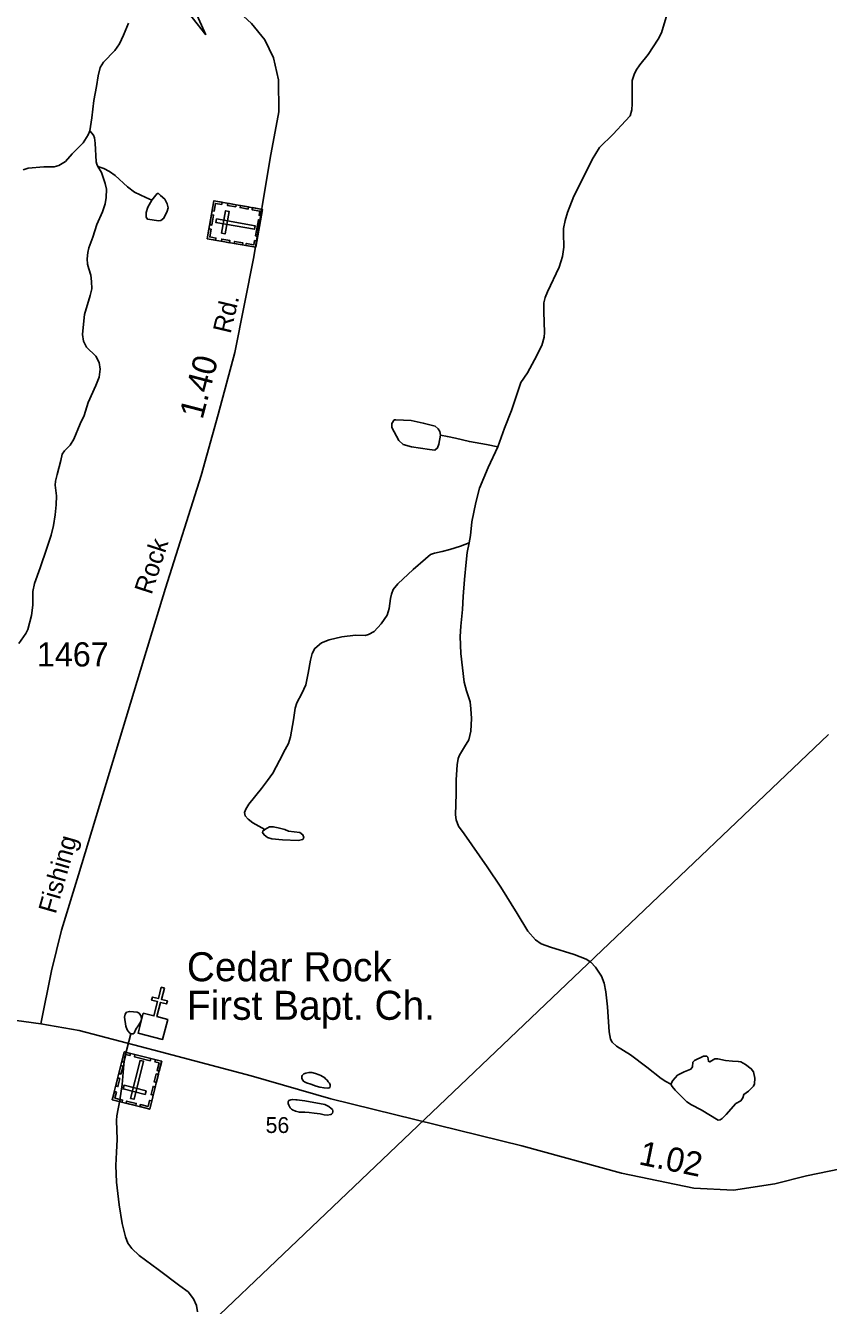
# Model space of a CAD drawing. Extents: x 2126262 to 2293712, y 749403 to 919119.
# Drawn here: x 2254440 to 2258590, y 853011 to 859625 of the extents above; entities that cross this region are included whole.
import ezdxf

# ---------------------------------------------------------------- set-up
doc = ezdxf.new("R2010")
doc.units = 0
for name, color, linetype in [('Exist Cultural Cemetery CELL', 7, 'Continuous'), ('Exist Cultural Church CELL', 7, 'Continuous'), ('Exist Cultural Church Label', 7, 'Continuous'), ('Exist Hydrographic Creek Single Shore', 7, 'Continuous'), ('Exist Hydrographic Misc Water Feature', 7, 'Continuous'), ('Exist Hydrographic Pond Under 1500 Sq Ft', 7, 'Continuous'), ('Exist Road Primary NC Attributed', 7, 'Continuous'), ('Exist Road Primary NC Label', 7, 'Continuous'), ('Exist Road Primary NC Service Mileage Hundredths English Label', 7, 'Continuous'), ('Exist Road Secondary Mileage Hundredths English Label', 7, 'Continuous'), ('Exist Road Secondary Structure Pipe Attributed CELL', 7, 'Continuous'), ('Exist Road Secondary Type 51 Attributed', 7, 'Continuous'), ('Exist Road Secondary Type 51 Label', 7, 'Continuous'), ('Exist Road Secondary Type 51 Number Label', 7, 'Continuous'), ('Exist Utilities Electrical Transmission Line', 7, 'Continuous')]:
    doc.layers.add(name, color=color, linetype=linetype)

msp = doc.modelspace()

# ---------------------------------------------------------------- linework, layer by layer
at = {"layer": 'Exist Cultural Cemetery CELL'}
for points in [[(2255379.2, 858523.6), (2255413.7, 858719.6), (2255664.5, 858675.5), (2255630, 858479.5)], [(2255456.4, 858712.2), (2255454.4, 858701), (2255422.7, 858706.6), (2255415.7, 858666.6), (2255404.7, 858668.6), (2255413.7, 858719.7)], [(2255526.4, 858688.3), (2255483.7, 858695.8), (2255485.7, 858707), (2255528.4, 858699.5)], [(2255591.3, 858676.8), (2255548.7, 858684.3), (2255550.6, 858695.6), (2255593.3, 858688.1)], [(2255392, 858596.5), (2255401, 858647.6), (2255412.2, 858645.6), (2255403.3, 858594.5)], [(2255426.9, 858625.9), (2255423.7, 858607.5), (2255623.4, 858572.3), (2255626.6, 858590.7)], [(2255453.3, 858552), (2255471.7, 858548.7), (2255492.1, 858664.7), (2255473.7, 858667.9)], [(2255658.7, 858642.9), (2255647.4, 858644.9), (2255651.2, 858666.5), (2255611.4, 858673.5), (2255613.3, 858684.5), (2255664.5, 858675.5)], [(2255628.6, 858538), (2255643.3, 858621.6), (2255654.5, 858619.6), (2255639.8, 858536)], [(2255421.8, 858516.1), (2255423.8, 858527.2), (2255392.1, 858532.8), (2255399.1, 858572.8), (2255388.2, 858574.7), (2255379.2, 858523.6)], [(2255494.9, 858503.2), (2255452.2, 858510.7), (2255454.2, 858521.9), (2255496.8, 858514.4)], [(2255561.1, 858491.5), (2255518.4, 858499), (2255520.4, 858510.2), (2255563, 858502.7)], [(2255635.6, 858512), (2255624.3, 858514), (2255620.5, 858492.3), (2255580.7, 858499.4), (2255578.8, 858488.4), (2255629.9, 858479.4)], [(2255081.8, 854025.6), (2254888.7, 854074), (2254950.5, 854320.9), (2255143.6, 854272.6)], [(2254982.7, 854312.9), (2254979.9, 854301.8), (2254958.5, 854307.1), (2254948.7, 854267.9), (2254937.9, 854270.6), (2254950.5, 854320.9)], [(2254983.1, 854080.5), (2255001.3, 854076), (2255050.5, 854272.7), (2255032.4, 854277.2)], [(2255085.1, 854275.4), (2255002.8, 854296), (2255005.6, 854307.1), (2255087.9, 854286.5)], [(2255111.6, 854280.6), (2255108.8, 854269.4), (2255130.1, 854264.1), (2255120.3, 854224.9), (2255131.1, 854222.2), (2255143.7, 854272.5)], [(2254928, 854184.1), (2254917.4, 854142.1), (2254906.4, 854144.9), (2254916.9, 854186.9)], [(2254944, 854248.1), (2254933.5, 854206.1), (2254922.4, 854208.8), (2254933, 854250.9)], [(2255126.7, 854204.7), (2255116.2, 854162.7), (2255105.1, 854165.5), (2255115.6, 854207.5)], [(2255058.7, 854101.5), (2255063.3, 854119.6), (2254949.1, 854148.2), (2254944.5, 854130.1)], [(2255110.3, 854139.5), (2255099.8, 854097.5), (2255088.8, 854100.3), (2255099.3, 854142.3)], [(2254899.1, 854116), (2254910.1, 854113.3), (2254902.3, 854082), (2254941.7, 854072.2), (2254939, 854061.4), (2254888.6, 854074)], [(2255009.9, 854043.6), (2254959.7, 854056.2), (2254962.4, 854067.2), (2255012.7, 854054.6)], [(2255092.3, 854067.6), (2255081.3, 854070.3), (2255073.5, 854039.1), (2255034.1, 854049), (2255031.4, 854038.2), (2255081.8, 854025.6)]]:
    msp.add_lwpolyline(points, close=True, dxfattribs=at)
at = {"layer": 'Exist Cultural Church CELL'}
msp.add_lwpolyline([(2255048.6, 854521.5), (2255103.7, 854507.3), (2255122.8, 854581), (2255091.9, 854589), (2255095.9, 854604.5), (2255126.8, 854596.5), (2255141.9, 854654.7), (2255157.5, 854650.7), (2255142.4, 854592.5), (2255173.3, 854584.4), (2255169.3, 854569), (2255138.4, 854577), (2255119.2, 854503.3), (2255175, 854488.7), (2255148.3, 854385.7), (2255021.9, 854418.4)], close=True, dxfattribs=at)
at = {"layer": 'Exist Hydrographic Creek Single Shore'}
for points in [[(2254971.6, 859637.5), (2254946.7, 859575.6), (2254925, 859531), (2254901.1, 859496.3), (2254843.5, 859436.5), (2254825.1, 859408.3), (2254815.3, 859365.9), (2254807.7, 859310.5), (2254793.1, 859237.3), (2254783.3, 859148.3), (2254772.4, 859080.9)], [(2254772.4, 859080.9), (2254764.4, 859061.4), (2254737.3, 859020.1), (2254681.9, 858962.5), (2254646.1, 858922.3), (2254612.4, 858901.7), (2254587.5, 858895.2), (2254534.3, 858895.2), (2254454.5, 858889.1), (2254428.4, 858879.3)]]:
    msp.add_lwpolyline(points, dxfattribs=at)
at = {"layer": 'Exist Hydrographic Misc Water Feature'}
for points in [[(2257775.6, 859749.2), (2257726.8, 859587.3), (2257709.4, 859555.4), (2257657.3, 859475), (2257614.9, 859422.9), (2257596.5, 859395.7), (2257585.6, 859372.9), (2257574.8, 859341.4), (2257574.8, 859288.2), (2257575.9, 859220.9), (2257574.1, 859190), (2257565.4, 859159.6), (2257541.6, 859132.4), (2257476.4, 859064), (2257406.9, 858994.5), (2257367.9, 858932.6), (2257307.1, 858807.7), (2257273.4, 858743.6), (2257241.9, 858658.4), (2257228.9, 858618.2), (2257221.3, 858577), (2257220.2, 858552), (2257222.4, 858480.3), (2257215.9, 858432.5), (2257197.4, 858376), (2257137.7, 858249.6), (2257125.8, 858220.3), (2257119.3, 858193.1), (2257119.3, 858145.3), (2257122.5, 858038.9), (2257120.9, 858015.6), (2257107.9, 857972.2), (2257071, 857898.3), (2257034.1, 857829.9), (2256999.3, 857779.9), (2256978.7, 857718), (2256951.6, 857635.5), (2256915.7, 857544.2), (2256881, 857447.9)], [(2254772.4, 859080.9), (2254790.7, 859058.5), (2254797.2, 859045.5), (2254800.4, 859018.4), (2254805.9, 858921.7), (2254809.1, 858908.7), (2254814.6, 858896.7)], [(2254814.6, 858896.7), (2254831.9, 858865.2), (2254852.5, 858809.8), (2254858, 858780.5), (2254856.9, 858736), (2254851.5, 858703.4), (2254837.3, 858662.1), (2254808, 858596.5), (2254787.4, 858531.3), (2254766.8, 858475.9), (2254762.4, 858453.1), (2254759.2, 858419.4), (2254760.3, 858392.3), (2254766.8, 858367.3), (2254777.6, 858335.8), (2254780.9, 858303.2), (2254782, 858265.2), (2254774.4, 858230), (2254745.1, 858132.5), (2254740.7, 858099.9), (2254735.3, 858029.3), (2254739.6, 857994.5), (2254755.9, 857963), (2254803.7, 857917.4), (2254821.1, 857884.8), (2254825.4, 857849), (2254821.1, 857808.8), (2254802.6, 857764.3), (2254764.6, 857678.1), (2254742.9, 857609.7), (2254722.3, 857567.3), (2254689.7, 857487), (2254671.3, 857457.6), (2254641.9, 857427.2), (2254630, 857410.9), (2254622.4, 857377.3), (2254602.9, 857305.6), (2254594.7, 857271.5), (2254593.6, 857249.7), (2254600.2, 857194.3), (2254599.1, 857148.7), (2254593.6, 857096.6), (2254585, 857041.2), (2254571.9, 856991.2), (2254550.2, 856923.9), (2254516.6, 856822.4), (2254487.3, 856742.1), (2254478.6, 856700.8), (2254478.6, 856678), (2254478.6, 856630.2), (2254471, 856575.9), (2254452.5, 856504.2), (2254441.7, 856484.1), (2254405.8, 856432)], [(2254814.6, 858896.7), (2254844.9, 858885.8), (2254874.3, 858871.7), (2254902.5, 858850), (2254967.6, 858791.3), (2255003.4, 858764.2), (2255062.1, 858736), (2255092.5, 858722.9)], [(2256881, 857447.9), (2256822.4, 857459.8), (2256734.4, 857475), (2256661.7, 857492.4), (2256620.5, 857501.1), (2256584.6, 857508.7)], [(2256881, 857447.9), (2256831.1, 857341.4), (2256808.3, 857287.1), (2256786.6, 857235), (2256768.1, 857160.8), (2256747.5, 857060.9), (2256739.9, 856989.2), (2256732.3, 856951.2)], [(2256732.3, 856951.2), (2256688.9, 856934.9), (2256632.4, 856917.5), (2256593.3, 856906.7), (2256554.2, 856899), (2256533.6, 856891.4), (2256506.5, 856869.7), (2256442.9, 856814.8), (2256363.6, 856739.8), (2256340.8, 856710.5), (2256331, 856686.6), (2256325.6, 856663.8), (2256319.1, 856612.7), (2256308.3, 856578), (2256278.9, 856533.4), (2256242, 856493.3), (2256213, 856477.6), (2256194.6, 856473.3), (2256144.7, 856474.4), (2256075.2, 856466.7), (2256010, 856451.5), (2255969.9, 856435.2), (2255935.1, 856405.9), (2255921, 856379.9), (2255912.4, 856345.1), (2255901.5, 856278.8), (2255888.5, 856218), (2255868.9, 856173.5), (2255842.9, 856125.7), (2255833.1, 856096.9), (2255824.4, 856037.2), (2255809.2, 855949.2), (2255798.4, 855914.4), (2255782.1, 855884), (2255752.8, 855826.4), (2255718, 855762.4), (2255691.3, 855722.8), (2255659.8, 855682.6), (2255593.6, 855601.2), (2255578.4, 855575.1), (2255571.9, 855557.7), (2255575.2, 855540.3), (2255590.4, 855524.1), (2255615.3, 855504.5), (2255676.1, 855469.7)], [(2256732.3, 856951.2), (2256722.6, 856902.4), (2256717.2, 856851.4), (2256708.5, 856762.3), (2256702, 856675.4), (2256697.6, 856608.1), (2256689, 856521.9), (2256686.8, 856468.7), (2256690, 856380.7), (2256706.3, 856231.9), (2256719.3, 856186.9), (2256737.8, 856130.5), (2256742.1, 856094.6), (2256745.4, 856043.6), (2256741.1, 855978.4), (2256731.3, 855933.9), (2256709.6, 855898.5), (2256682.4, 855855), (2256675.9, 855837.6), (2256671.6, 855805), (2256665.1, 855727.9), (2256665.1, 855654.1), (2256661.8, 855547), (2256665.1, 855520.9), (2256678.1, 855488.3), (2256707.4, 855448.1), (2256825.7, 855277.6), (2256896.3, 855172.8), (2256981, 855035.9), (2257036.9, 854945), (2257075.9, 854899.4), (2257105.3, 854878.8), (2257154.1, 854862.5), (2257275.7, 854824.4), (2257337.6, 854800.6), (2257361.4, 854785.3), (2257385.3, 854758.2), (2257416.8, 854712.6), (2257430.9, 854676.3), (2257438.5, 854631.8), (2257448.3, 854553.6), (2257457, 854425.4), (2257463.1, 854386.7), (2257471.7, 854371.5), (2257493.5, 854350.9), (2257567.3, 854305.3), (2257650.9, 854242.3), (2257725.8, 854183.6), (2257748.6, 854167.3), (2257775.7, 854154.3)], [(2255328.9, 852977.2), (2255323.5, 853010.8), (2255308.3, 853045.6), (2255280.1, 853080.4), (2255237.7, 853111.8), (2255125.9, 853197.1), (2255028.2, 853268.8), (2254990.2, 853305.7), (2254969.6, 853331.8), (2254957.6, 853365.5), (2254940.3, 853433.9), (2254924, 853531), (2254909.9, 853648.3), (2254906.6, 853734.1), (2254909.9, 853802.5), (2254913.1, 853867.7), (2254911, 853966.9), (2254912.1, 853990.8), (2254927.2, 854072.2), (2254940.3, 854152.6), (2254949, 854255.8), (2254952.2, 854288.4), (2254983.7, 854414.4)], [(2255958.2, 854202.2), (2255966.4, 854198.3), (2255986.3, 854186.5), (2255990.4, 854182.5), (2255998.6, 854174.6), (2256004.6, 854166.7), (2256010.5, 854158.7), (2256014.6, 854150.7), (2256014.8, 854144.7), (2256012.8, 854136.7), (2256008.9, 854134.7), (2256002.9, 854132.7), (2255982.8, 854134.5), (2255960.9, 854138.3), (2255942.8, 854144.1), (2255914.5, 854153.9), (2255892.6, 854161.7), (2255882.5, 854165.7), (2255876.6, 854169.6), (2255872.5, 854175.5), (2255868.6, 854183.5), (2255868.4, 854193.5), (2255870.2, 854199.5), (2255878.2, 854207.6), (2255888.3, 854211.7), (2255904.3, 854213.8), (2255920.3, 854213.9), (2255938.3, 854210.1), (2255958.2, 854202.2)], [(2255843.4, 854073.4), (2255837.2, 854073.4), (2255821.2, 854075.2), (2255811.4, 854073.1), (2255801.3, 854069), (2255797.7, 854062.9), (2255797.7, 854055), (2255801.5, 854045), (2255807.9, 854031.1), (2255813.9, 854025.2), (2255819.8, 854021.2), (2255835.8, 854015.3), (2255855.9, 854009.5), (2255883.8, 854009.7), (2255905.7, 854007.9), (2255931.8, 854004.1), (2255963.7, 854000.4), (2255983.8, 853996.5), (2255999.8, 853994.7), (2256017.9, 853996.8), (2256021.8, 853998.8), (2256025.9, 854004.9), (2256027.7, 854010.9), (2256027.7, 854016.9), (2256025.9, 854022.9), (2256019.5, 854028.9), (2256007.6, 854038.7), (2255987.5, 854048.5), (2255883.4, 854067.7), (2255855.3, 854071.5), (2255843.4, 854073.4)]]:
    msp.add_lwpolyline(points, dxfattribs=at)
for points in [[(2255092.5, 858722.9), (2255114.2, 858749), (2255120.7, 858756.6), (2255127.2, 858756.6), (2255138, 858746.8), (2255159.8, 858728.3), (2255171.7, 858704.5), (2255177.1, 858682.7), (2255172.8, 858665.4), (2255155.4, 858629.5), (2255139.1, 858617.6), (2255128.3, 858616.5), (2255069.7, 858625.2), (2255063.1, 858634.9), (2255063.1, 858658.8), (2255071.8, 858686)], [(2256584.6, 857508.7), (2256577, 857462), (2256569.4, 857442.5), (2256555.3, 857431.6), (2256527.1, 857433.8), (2256434.8, 857447.9), (2256392.5, 857460.9), (2256369.7, 857481.6), (2256333.9, 857548.9), (2256332.8, 857568.5), (2256345.8, 857586.9), (2256354.5, 857588), (2256432.7, 857584.8), (2256495.6, 857570.6), (2256556.4, 857554.3), (2256572.7, 857541.3), (2256581.4, 857527.2)], [(2255676.1, 855469.7), (2255666.4, 855462.1), (2255665.3, 855454.5), (2255672.9, 855442.6), (2255690.2, 855429.6), (2255713, 855423), (2255768.4, 855416.5), (2255848.7, 855413.3), (2255872.6, 855418.7), (2255878, 855429.6), (2255873.7, 855443.7), (2255858.5, 855454.5), (2255828.1, 855458.9), (2255799.9, 855462.1), (2255780.3, 855470.8), (2255745.6, 855479.5), (2255720.6, 855485), (2255701.1, 855483.9)], [(2254983.7, 854414.4), (2254976.1, 854421.6), (2254965.2, 854434.6), (2254958.7, 854454.1), (2254952.2, 854500.9), (2254954.4, 854516.1), (2254962, 854525.8), (2254978.3, 854530.2), (2255016.3, 854526.9), (2255028.2, 854520.4), (2255036.9, 854505.2), (2255039.1, 854487.8), (2255033.6, 854474.8), (2255022.8, 854455.2), (2255009.8, 854438.9), (2255001.1, 854418.3), (2254995.6, 854414)]]:
    msp.add_lwpolyline(points, close=True, dxfattribs=at)
at = {"layer": 'Exist Hydrographic Pond Under 1500 Sq Ft'}
msp.add_lwpolyline([(2257775.7, 854154.3), (2257781.8, 854142.3), (2257798.1, 854123.9), (2257827.4, 854093.4), (2257857.8, 854063), (2257882.7, 854047.8), (2257931.6, 854021.8), (2258020.6, 853968.5), (2258029.3, 853969.6), (2258041.2, 853976.1), (2258060.8, 853996.8), (2258111.8, 854054.3), (2258137.8, 854068.5), (2258147.6, 854083.7), (2258153, 854101.1), (2258175.8, 854118.4), (2258201.9, 854144.5), (2258208.4, 854156.4), (2258209.5, 854184.7), (2258203, 854217.3), (2258191, 854233.6), (2258160.6, 854255.3), (2258136.7, 854269.4), (2258123.7, 854271.6), (2258094.4, 854272.7), (2258057.5, 854277), (2258017.3, 854285.7), (2258002.1, 854284.6), (2257976.1, 854269.4), (2257969.6, 854272.7), (2257966.3, 854293.3), (2257960.9, 854298.7), (2257943.5, 854298.7), (2257896.8, 854277), (2257889.2, 854267.2), (2257887.1, 854243.3), (2257878.4, 854231.4), (2257844.7, 854218.4), (2257810, 854199.9), (2257785, 854172.7)], close=True, dxfattribs=at)
at = {"layer": 'Exist Road Primary NC Attributed'}
for points in [[(2252125.5, 854734.3), (2252263, 854726.9), (2253677.6, 854581.7), (2254520, 854465.5)], [(2254520, 854465.5), (2254716.9, 854430.9), (2255136.8, 854320.6), (2255605.6, 854197.7), (2256018.5, 854077.6), (2257004.8, 853836.1), (2257521, 853693.7), (2257893.4, 853616.9), (2258098.5, 853607.1), (2258311.9, 853639.2), (2258476.6, 853679.7), (2259102.9, 853809.6), (2259511.3, 853908.8), (2259772.8, 853963.6)]]:
    msp.add_lwpolyline(points, dxfattribs=at)
at = {"layer": 'Exist Road Secondary Structure Pipe Attributed CELL'}
msp.add_lwpolyline([(2255372.7, 859577.8), (2254877.9, 860206.4), (2255620.7, 859909.5), (2255198.2, 859966.9)], close=True, dxfattribs=at)
at = {"layer": 'Exist Road Secondary Type 51 Attributed'}
msp.add_lwpolyline([(2255198.2, 859966.9), (2255293.5, 859890.4), (2255525.1, 859711.7), (2255608.8, 859636.3), (2255677.1, 859551.1), (2255721.8, 859459), (2255746.9, 859344.5), (2255749.7, 859179.7), (2255705, 858939.6), (2255619.9, 858430), (2255522.3, 857935.7), (2255435.8, 857614.6), (2255347.9, 857300.5), (2255163.8, 856716.9), (2255052.2, 856351.1), (2254713.2, 855235.5), (2254626.7, 854950.7), (2254575.1, 854739.9), (2254520, 854465.5)], dxfattribs=at)
at = {"layer": 'Exist Utilities Electrical Transmission Line'}
msp.add_lwpolyline([(2258589.5, 855961.6), (2224042.3, 823040.9), (2221931.1, 819772.5), (2221268.6, 818725.6), (2220543, 817556.7), (2219765.7, 816313.7), (2218840.6, 814848.5), (2217782.2, 813143.1), (2216956.9, 811828.2)], dxfattribs=at)

# ---------------------------------------------------------------- texts
at = {"layer": 'Exist Cultural Church Label'}
for s, p in [('Cedar Rock', (2255274, 854686)), ('First Bapt. Ch.', (2255274, 854486.8))]:
    msp.add_text(s, height=150, dxfattribs=at).set_placement(p)
at = {"layer": 'Exist Road Primary NC Label'}
msp.add_text('56', height=82.02, dxfattribs=at).set_placement((2255681, 853901.9))
at = {"layer": 'Exist Road Primary NC Service Mileage Hundredths English Label'}
msp.add_text('1.02', height=125, rotation=348.35045, dxfattribs=at).set_placement((2257604.5, 853740.3))
at = {"layer": 'Exist Road Secondary Mileage Hundredths English Label'}
msp.add_text('1.40', height=125, rotation=75.42041, dxfattribs=at).set_placement((2255354.8, 857586))
at = {"layer": 'Exist Road Secondary Type 51 Label'}
for s, rotation, p in [('Rd.', 76.62089, (2255499.6, 858029.2)), ('Rock', 72.05416, (2255090.9, 856680.2)), ('Fishing', 74.09351, (2254595.9, 855030.1))]:
    msp.add_text(s, height=95, rotation=rotation, dxfattribs=at).set_placement(p)
at = {"layer": 'Exist Road Secondary Type 51 Number Label'}
msp.add_text('1467', height=125, dxfattribs=at).set_placement((2254498.4, 856313))

doc.saveas('drawing.dxf')
